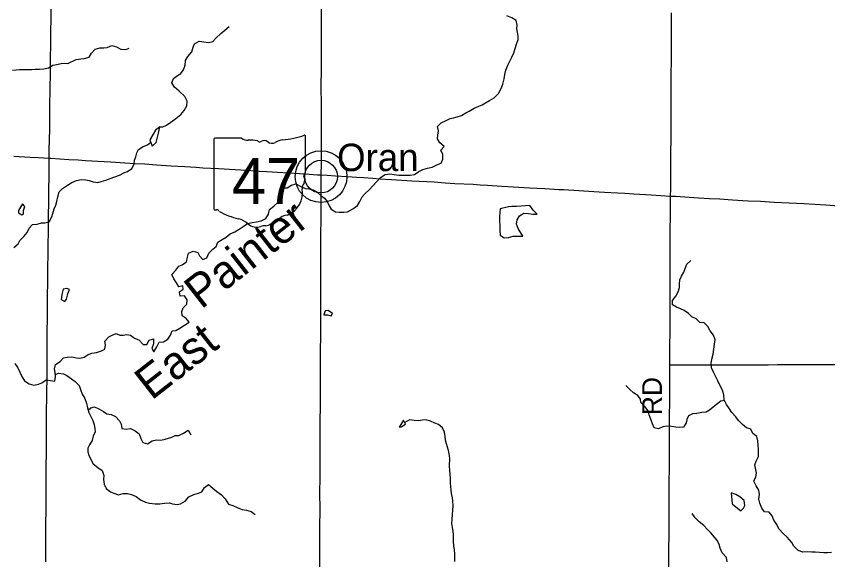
# Model space of a CAD drawing. Extents: x -87 to 2145, y -2128 to 440.
# Drawn here: x 58.4 to 120.1, y -903.5 to -862.2 of the extents above; entities that cross this region are included whole.
import ezdxf

# ---------------------------------------------------------------- set-up
doc = ezdxf.new("R2010")
doc.units = 0
for name, color, linetype in [('GM_X_County_Road', 7, 'Continuous'), ('GM_X_County_Road_Text', 7, 'Continuous'), ('GM_X_Minor_Lake', 7, 'Continuous'), ('GM_X_Minor_River', 7, 'Continuous'), ('GM_X_Minor_River_Text', 7, 'Continuous'), ('GM_X_State_Location', 7, 'Continuous'), ('GM_X_State_Route', 7, 'Continuous'), ('GM_X_State_Shield', 7, 'Continuous'), ('GM_X_Township_Road', 7, 'Continuous'), ('GM_X_Unincorporated', 7, 'Continuous'), ('GM_X_Unincorporated_Location', 7, 'Continuous'), ('GM_X_Unincorporated_Text', 7, 'Continuous')]:
    doc.layers.add(name, color=color, linetype=linetype)

msp = doc.modelspace()

# ---------------------------------------------------------------- linework, layer by layer
at = {"layer": 'GM_X_County_Road'}
for points in [[(81.617, -874.224), (81.626, -873.385), (81.629, -872.877), (81.63, -872.434), (81.631, -871.122), (81.62, -869.86), (81.621, -868.58), (81.615, -867.842), (81.621, -865.825), (81.626, -863.79), (81.63, -862.97), (81.625, -861.313)], [(108.162, -875.827), (108.171, -875.283), (108.17, -875.038), (108.173, -874.414), (108.179, -873.529), (108.179, -872.938), (108.189, -872.184), (108.192, -871.856), (108.197, -871.167), (108.2, -870.38), (108.2, -869.609), (108.206, -868.92), (108.211, -868.149), (108.212, -867.411), (108.215, -866.378), (108.218, -865.721), (108.219, -864.376), (108.225, -863.638), (108.227, -862.884), (108.226, -861.9)], [(81.5, -904.006), (81.503, -903.005), (81.507, -901.956), (81.516, -900.791), (81.522, -899.857), (81.517, -898.15), (81.52, -897.445), (81.53, -895.559), (81.535, -894.361), (81.536, -893.672), (81.538, -892.885), (81.545, -891.835), (81.543, -890.703), (81.559, -888.112), (81.571, -885.93), (81.583, -882.126), (81.588, -879.698), (81.592, -878.616), (81.595, -877.714), (81.595, -876.074), (81.606, -875.221), (81.617, -874.224)], [(108.096, -888.663), (108.097, -888.051), (108.11, -887.05), (108.115, -886.296), (108.127, -885.607), (108.13, -884.477), (108.128, -883.415), (108.13, -883.037), (108.133, -882.431), (108.133, -881.905), (108.132, -880.937), (108.132, -879.953), (108.134, -879.412), (108.138, -878.247), (108.142, -877.542), (108.15, -876.705), (108.159, -876.033), (108.162, -875.827)], [(108.008, -908.749), (108.007, -908.278), (108.011, -907.605), (108.028, -905.571), (108.034, -904.981), (108.031, -903.832), (108.029, -903.291), (108.033, -902.536), (108.038, -901.65), (108.044, -900.617), (108.05, -899.124), (108.059, -898.123), (108.059, -897.516), (108.066, -896.548), (108.069, -895.613), (108.073, -894.809), (108.074, -894.071), (108.076, -893.497), (108.084, -892.496), (108.089, -891.479), (108.09, -890.249), (108.096, -889.052), (108.096, -888.663)]]:
    msp.add_lwpolyline(points, dxfattribs=at)
at = {"layer": 'GM_X_Minor_Lake'}
msp.add_line((59.086, -876.631), (58.899, -876.427), dxfattribs=at)
for points in [[(69.337, -870.578), (69.014, -870.822), (68.579, -871.556), (68.775, -872.034)], [(68.775, -872.034), (69.056, -871.745), (69.239, -871.057), (69.337, -870.578)], [(58.899, -876.427), (58.599, -876.933), (58.596, -877.113), (58.857, -877.265)], [(58.857, -877.265), (58.975, -877.17), (58.99, -876.93), (59.086, -876.631)], [(95.214, -876.793), (95.194, -877.055), (95.157, -877.415), (95.151, -877.736), (95.184, -878.088), (95.188, -878.428), (95.211, -878.79), (95.507, -879.006), (95.848, -878.982), (96.2, -878.878), (96.94, -878.871)], [(96.94, -878.871), (96.572, -878.294), (96.438, -877.971), (96.494, -877.641), (96.68, -877.323), (97.004, -877.129), (97.364, -877.156), (97.703, -877.212), (98.014, -877.208), (97.709, -876.892), (97.466, -876.546), (97.125, -876.57), (96.804, -876.604), (96.454, -876.617), (96.093, -876.631), (95.832, -876.646), (95.214, -876.793)], [(61.99, -882.905), (61.91, -883.302), (61.842, -883.701), (62.128, -883.838)], [(62.128, -883.838), (62.263, -883.669), (62.351, -883.25), (62.477, -882.941), (62.269, -882.857), (61.99, -882.905)], [(82.474, -884.76), (82.141, -884.532), (81.911, -884.538), (81.805, -884.857)], [(81.805, -884.857), (82.085, -884.862), (82.363, -884.937), (82.474, -884.76)], [(87.541, -893.384), (87.685, -893.366), (88.019, -893.151), (87.859, -892.862)], [(87.859, -892.862), (87.541, -893.384)], [(112.765, -898.389), (112.832, -899.216), (113.495, -899.748)], [(113.495, -899.748), (113.707, -899.544), (113.801, -899.335), (113.738, -898.953), (113.433, -898.677), (113.107, -898.5), (112.765, -898.389)]]:
    msp.add_lwpolyline(points, dxfattribs=at)
at = {"layer": 'GM_X_Minor_River'}
msp.add_line((88.331, -892.821), (87.955, -893.037), dxfattribs=at)
for points in [[(96.485, -863.114), (96.491, -862.853), (96.42, -862.491), (96.084, -862.282), (95.718, -862.134)], [(69.335, -870.577), (69.582, -870.563), (69.855, -870.439), (70.19, -870.206), (70.567, -869.944), (70.934, -869.641), (71.191, -869.326), (71.4, -868.98), (71.418, -868.62), (71.236, -868.274), (70.816, -867.864), (70.473, -867.555), (70.251, -867.219), (70.378, -866.901), (70.694, -866.668), (70.948, -866.503), (71.154, -866.237), (71.272, -865.889), (71.29, -865.538), (71.478, -865.211), (71.776, -864.877), (71.884, -864.519), (71.98, -864.26), (72.345, -864.058), (72.694, -864.096), (73.053, -864.164), (73.385, -864.091), (73.611, -863.826), (73.979, -863.473), (74.275, -863.219), (74.612, -862.946)], [(73.364, -879.863), (73.618, -879.668), (73.756, -879.331), (74.081, -879.138), (74.375, -878.964), (74.681, -878.71), (75.055, -878.558), (75.38, -878.335), (75.685, -878.132), (76.01, -877.918), (76.352, -877.846), (76.704, -877.774), (77.056, -877.712), (77.39, -877.529), (77.608, -877.203), (77.676, -876.843), (78.002, -876.59), (78.35, -876.287), (78.456, -876.019), (78.472, -875.749), (78.47, -875.448), (78.756, -875.194), (79.035, -875.2), (79.36, -874.997), (79.693, -874.894), (80.068, -875.103), (80.415, -875.241), (80.674, -875.277), (81.002, -875.365), (81.309, -875.522), (81.593, -875.779), (81.848, -875.986), (82.072, -876.241), (82.224, -876.576), (82.358, -876.829), (82.683, -877.027), (82.963, -877.063), (83.333, -877.052), (83.614, -877.028), (84.009, -876.806), (84.355, -876.544), (84.552, -876.247), (84.731, -875.89), (84.937, -875.624), (85.264, -875.361), (85.562, -875.017), (85.818, -874.752), (86.126, -874.428), (86.481, -874.196), (86.813, -874.143), (87.142, -874.181), (87.501, -874.229), (87.771, -874.245), (88.031, -874.251), (88.381, -874.239), (88.702, -874.186), (89.028, -873.963), (89.342, -873.8), (89.694, -873.717), (90.046, -873.625), (90.4, -873.453), (90.733, -873.33), (90.85, -873.032), (90.839, -872.681), (90.706, -872.347), (90.953, -872.062), (90.629, -871.794), (90.446, -871.489), (90.483, -871.199), (90.531, -870.879), (90.449, -870.536), (90.715, -870.262), (91.11, -870.09), (91.413, -869.937), (91.665, -869.872), (91.936, -869.808), (92.269, -869.695), (92.594, -869.502), (92.847, -869.368), (93.222, -869.156), (93.576, -869.003), (93.829, -868.889), (94.092, -868.754), (94.407, -868.561), (94.761, -868.369), (95.089, -868.035), (95.288, -867.659), (95.406, -867.321), (95.516, -866.912), (95.564, -866.582), (95.641, -866.273), (95.8, -865.886), (95.958, -865.538), (96.084, -865.281), (96.242, -864.943), (96.34, -864.605), (96.458, -864.276), (96.566, -863.928), (96.582, -863.678), (96.529, -863.366), (96.485, -863.114)], [(58.159, -866.27), (58.44, -866.247), (58.691, -866.222), (58.951, -866.218), (59.231, -866.215), (59.611, -866.213), (59.882, -866.189), (60.202, -866.177), (60.543, -866.154), (60.885, -866.082), (61.209, -865.889), (61.491, -865.825), (61.843, -865.743), (62.093, -865.739), (62.363, -865.745), (62.99, -865.438), (63.341, -865.396), (63.602, -865.372), (63.964, -865.27), (64.152, -864.964), (64.439, -864.659), (64.781, -864.567), (65.091, -864.574), (65.352, -864.54), (65.706, -864.387), (66.043, -864.495), (66.389, -864.674), (66.759, -864.682), (67.011, -864.588)], [(58.252, -879.727), (58.579, -879.464), (58.705, -879.207), (59.002, -878.893), (59.269, -878.608), (59.407, -878.28), (59.664, -877.986), (60.035, -877.954), (60.347, -877.851), (60.607, -877.867), (60.929, -877.784), (61.148, -877.408), (61.204, -877.149), (61.312, -876.801), (61.439, -876.523), (61.526, -876.244), (61.594, -875.885), (61.693, -875.516), (61.959, -875.241), (62.335, -874.999), (62.65, -874.786), (63.004, -874.634), (63.366, -874.562), (63.725, -874.59), (63.984, -874.656), (64.272, -874.753), (64.641, -874.792), (64.893, -874.717), (65.235, -874.625), (65.579, -874.482), (65.931, -874.37), (66.284, -874.238), (66.618, -874.075), (66.891, -873.951), (67.207, -873.727), (67.385, -873.401), (67.431, -873.111), (67.527, -872.852), (67.605, -872.543), (67.731, -872.286), (68.076, -872.073), (68.409, -871.93), (68.655, -871.744)], [(58.333, -888.54), (58.555, -888.876), (58.707, -889.22), (58.849, -889.544), (59.072, -889.86), (59.417, -890.088), (59.764, -890.196), (60.116, -890.124), (60.379, -890.01), (60.714, -889.797), (61.372, -889.893), (61.43, -889.553), (61.388, -889.232), (61.344, -888.96), (61.422, -888.641), (61.768, -888.389), (62.034, -888.124), (62.296, -888.07), (62.666, -888.058), (63.015, -888.127), (63.274, -888.153), (63.606, -888.07), (63.911, -887.857), (64.173, -887.772), (64.545, -887.711), (64.908, -887.599), (65.161, -887.454), (65.209, -887.125), (65.156, -886.843), (65.464, -886.519), (65.716, -886.405), (66.04, -886.262), (66.296, -886.408), (66.557, -886.404), (66.828, -886.34), (67.107, -886.396), (67.432, -886.634), (67.749, -886.742), (68.07, -887.11), (68.361, -887.097), (68.538, -886.78), (68.871, -886.687), (68.872, -887.058), (68.744, -887.406), (68.888, -887.66), (69.117, -887.284), (69.285, -886.937), (69.626, -886.915), (69.96, -886.712), (70.148, -886.396), (70.286, -886.078), (70.566, -886.045), (70.871, -885.861), (71.227, -885.629), (71.572, -885.406), (71.358, -885.14), (71.053, -884.923), (71.021, -884.591), (71.117, -884.323), (71.394, -884.039), (71.422, -883.709), (71.209, -883.403), (70.888, -883.436), (70.836, -883.114), (71.121, -882.91), (71.097, -882.649), (70.795, -882.722), (70.612, -882.427), (70.41, -882.112), (70.268, -881.778), (70.555, -881.453), (70.782, -881.158), (71.035, -881.053), (71.37, -880.83), (71.439, -880.481), (71.516, -880.172), (71.88, -880.02), (72.227, -880.118), (72.351, -880.371), (72.615, -880.648), (72.908, -880.514), (73.066, -880.167), (73.364, -879.863)], [(114.675, -896.889), (114.614, -896.516), (114.57, -896.245), (114.666, -895.987), (114.835, -895.63), (114.843, -895.279), (114.839, -895.029), (114.815, -894.778), (114.793, -894.427), (114.711, -894.094), (114.397, -893.866), (114.255, -893.532), (113.926, -893.454), (113.612, -893.197), (113.33, -892.88), (113.116, -892.614), (112.824, -892.267), (112.63, -891.992), (112.408, -891.666), (112.226, -891.311), (112.215, -890.97), (112.122, -890.637), (111.951, -890.292), (111.75, -889.877), (111.588, -889.563), (111.416, -889.218), (111.264, -888.884), (111.252, -888.553), (111.299, -888.223), (111.388, -887.854), (111.438, -887.465), (111.497, -887.085), (111.545, -886.746), (111.423, -886.392), (111.161, -886.065), (110.998, -885.731), (110.705, -885.464), (110.385, -885.446), (110.101, -885.169), (109.785, -885.012), (109.511, -884.745), (109.186, -884.517), (108.919, -884.39), (108.602, -884.273), (108.306, -884.096), (108.314, -883.765), (108.562, -883.43), (108.74, -883.103), (108.828, -882.765), (108.824, -882.514), (108.851, -882.194), (108.988, -881.927), (109.166, -881.6), (109.262, -881.322), (109.4, -880.994), (109.706, -880.73)], [(61.408, -889.384), (61.646, -889.288), (62.035, -889.347), (62.292, -889.473), (62.627, -889.711), (62.922, -889.909), (63.204, -890.236), (63.318, -890.519), (63.449, -890.873), (63.651, -891.218), (63.773, -891.572), (63.844, -891.934), (63.946, -892.277), (64.08, -892.541), (64.262, -892.896), (64.365, -893.179), (64.417, -893.511), (64.421, -893.782), (64.274, -894.039), (64.216, -894.408), (63.998, -894.734), (63.882, -894.992), (63.875, -895.262), (63.949, -895.515), (64.111, -895.839), (64.283, -896.174), (64.627, -896.452), (64.952, -896.68), (65.083, -897.064), (65.075, -897.374), (65.127, -897.716), (65.279, -898.051), (65.603, -898.299), (65.861, -898.415), (66.208, -898.543), (66.551, -898.431), (66.881, -898.428), (67.199, -898.506), (67.545, -898.664), (67.889, -898.922), (68.245, -899.101), (68.553, -899.178), (68.993, -899.208), (69.343, -899.226), (69.694, -899.164), (70.055, -899.132), (70.313, -899.208), (70.672, -899.257), (70.923, -899.212), (71.268, -899.01), (71.556, -898.686), (71.921, -898.504), (72.283, -898.402), (72.536, -898.297), (72.733, -897.981), (73.049, -897.758), (73.382, -898.036), (73.677, -898.273), (74.031, -898.522), (74.323, -898.839), (74.564, -899.245), (74.902, -899.343), (75.228, -899.501), (75.594, -899.65), (75.933, -899.697), (76.281, -899.805), (76.596, -900.023)], [(112.258, -891.372), (111.984, -891.415), (111.637, -891.678), (111.383, -891.872), (111.127, -892.107), (110.874, -892.241), (110.522, -892.283), (110.151, -892.345), (109.83, -892.388), (109.526, -892.541), (109.39, -892.798), (109.333, -893.058), (109.146, -893.384), (108.824, -893.427), (108.565, -893.401), (108.216, -893.332), (107.847, -893.314), (107.565, -893.378), (107.241, -893.53), (106.913, -893.443), (106.791, -893.129), (106.659, -892.786), (106.537, -892.452), (106.444, -892.139), (106.192, -891.813), (105.908, -891.526), (105.874, -891.275), (105.671, -890.989), (105.346, -890.782), (105.061, -890.535), (104.769, -890.217)], [(63.892, -892.095), (64.114, -891.93), (64.376, -891.856), (64.723, -891.995), (65.058, -892.203), (65.314, -892.369), (65.643, -892.427), (65.98, -892.575), (66.282, -892.912), (66.406, -893.166), (66.468, -893.488), (66.787, -893.535), (67.128, -893.493), (67.464, -893.661), (67.779, -893.909), (67.901, -894.252), (68.053, -894.557), (68.411, -894.645), (68.756, -894.442), (69.089, -894.35), (69.428, -894.368), (69.74, -894.315), (70.002, -894.23), (70.264, -894.156), (70.517, -894.022), (70.787, -894.018), (71.151, -893.856), (71.487, -893.623), (71.698, -893.979)], [(91.775, -903.601), (91.772, -903.31), (91.769, -903.03), (91.737, -902.688), (91.693, -902.437), (91.662, -902.065), (91.668, -901.795), (91.655, -901.514), (91.604, -901.132), (91.533, -900.74), (91.552, -900.389), (91.608, -899.689), (91.636, -899.379), (91.614, -899.018), (91.58, -898.767), (91.519, -898.425), (91.485, -898.153), (91.451, -897.902), (91.427, -897.641), (91.425, -897.3), (91.403, -896.959), (91.38, -896.678), (91.358, -896.327), (91.371, -895.786), (91.357, -895.535), (91.276, -895.152), (91.202, -894.9), (91.118, -894.648), (91.055, -894.376), (91.031, -894.105), (90.969, -893.762), (90.827, -893.439), (90.513, -893.181), (90.255, -893.085), (89.919, -892.927), (89.591, -892.83), (89.28, -892.853), (89.019, -892.907), (88.67, -892.879), (88.331, -892.821)], [(120.374, -902.913), (120.093, -902.936), (119.793, -902.949), (119.483, -902.912), (119.154, -902.894), (118.903, -902.899), (118.544, -902.86), (118.203, -902.882), (117.846, -902.764), (117.514, -902.425), (117.36, -902.161), (117.02, -901.762), (116.736, -901.485), (116.385, -901.116), (116.232, -900.792), (116.01, -900.466), (115.888, -900.123), (115.654, -899.857), (115.305, -899.829), (115.082, -899.543), (114.93, -899.179), (114.868, -898.857), (114.926, -898.518), (114.874, -898.166), (114.662, -897.84), (114.48, -897.495), (114.628, -897.158), (114.675, -896.889)], [(112.453, -903.63), (112.4, -903.308), (112.069, -902.94), (111.918, -902.576), (111.844, -902.313), (111.731, -902.03), (111.507, -901.745), (111.205, -901.417), (110.951, -901.171), (110.678, -900.854), (110.325, -900.575), (110.021, -900.288), (109.8, -899.942)]]:
    msp.add_lwpolyline(points, dxfattribs=at)
at = {"layer": 'GM_X_State_Route'}
for points in [[(58.262, -872.795), (59.49, -872.867), (60.095, -872.908), (60.537, -872.929), (60.941, -872.951), (61.062, -872.958), (62.438, -873.037), (63.142, -873.084), (63.698, -873.12), (65.106, -873.205), (65.614, -873.231), (66.695, -873.298), (67.464, -873.345), (68.201, -873.39), (69.102, -873.448), (70.215, -873.521), (71.246, -873.587), (72.098, -873.638), (72.621, -873.674), (73.801, -873.732), (75.062, -873.81), (75.946, -873.866), (76.579, -873.911)], [(76.579, -873.911), (76.895, -873.934), (77.452, -873.964), (78.73, -874.031), (80.366, -874.146), (81.332, -874.208), (81.617, -874.224), (82.053, -874.248), (82.691, -874.291), (83.575, -874.354), (83.961, -874.376)], [(83.961, -874.376), (84.295, -874.395), (84.836, -874.423), (85.54, -874.472), (86.063, -874.512), (86.963, -874.573), (88.502, -874.667), (90.19, -874.757), (91.025, -874.812), (91.761, -874.863), (93.154, -874.936), (93.681, -874.969)], [(93.681, -874.969), (94.234, -875.004), (95.347, -875.077), (96.232, -875.121), (97.443, -875.192), (98.605, -875.261), (99.675, -875.319)], [(99.675, -875.319), (100.014, -875.338), (101.193, -875.409), (102.322, -875.476), (103.141, -875.525), (104.123, -875.589), (104.68, -875.62)], [(104.68, -875.62), (105.368, -875.66), (106.678, -875.743), (108.162, -875.827), (108.529, -875.848), (110.281, -875.958), (111.116, -876.008), (111.902, -876.051), (112.852, -876.108), (114.047, -876.178), (114.981, -876.219), (116.029, -876.286), (117.16, -876.34), (118.274, -876.405), (119.961, -876.503), (120.907, -876.565)]]:
    msp.add_lwpolyline(points, dxfattribs=at)
at = {"layer": 'GM_X_State_Shield'}
for p, q in [((80.414, -874.055), (80.414, -871.291)), ((73.453, -871.513), (73.453, -876.796)), ((75.561, -871.422), (73.522, -871.422)), ((80.414, -874.054), (80.414, -874.055))]:
    msp.add_line(p, q, dxfattribs=at)
for centre, radius, start, end in [((77.935, -864.219), 7.382, 275.84447, 288.90645), ((80.337, -871.28), 0.0775, 351.86209, 97.738), ((73.533, -871.502), 0.0806, 98.1301, 188.1301), ((76.046, -870.809), 0.782, 231.61951, 271.11188), ((76.305, -874.388), 2.808, 80.48669, 94.98827), ((76.943, -871.474), 0.226, 219.79206, 297.10237), ((77.274, -872.085), 0.469, 54.46668, 119.14113), ((77.88, -871.247), 0.564, 233.85621, 294.82819), ((78.876, -873.036), 1.485, 97.34618, 120.76885), ((80.396, -874.258), 0.12, 107.94398, 210.33697), ((79.633, -874.607), 0.72, 340.03296, 23.64957), ((80.332, -874.065), 0.0829, 289.60381, 7.73413), ((80.692, -875.211), 0.524, 136.8065, 186.92959), ((78.348, -875.563), 1.846, 292.30889, 8.98584), ((73.534, -876.808), 0.0814, 171.95839, 258.30661), ((73.546, -876.267), 0.621, 267.33899, 280.60386), ((73.673, -877.101), 0.224, 29.74838, 93.27175), ((76.5, -872.354), 5.331, 240.41292, 257.1985), ((79.127, -878.279), 1.011, 94.40312, 142.57675), ((74.91, -879.17), 1.668, 47.18416, 75.83597), ((76.714, -877.127), 1.058, 230.70037, 286.29184), ((77.326, -878.954), 0.87, 85.69512, 111.20995), ((77.403, -877.523), 0.564, 268.77702, 315.54927), ((77.913, -878.034), 0.159, 65.75173, 132.64842), ((77.846, -877.308), 0.597, 282.87319, 323.27711)]:
    msp.add_arc(centre, radius, start, end, dxfattribs=at)
at = {"layer": 'GM_X_Township_Road'}
for points in [[(60.941, -872.951), (60.949, -872.31), (60.955, -871.539), (60.975, -870.752), (60.994, -868.883), (61.013, -867.784), (61.03, -866.358), (61.046, -865.26), (61.056, -864.408), (61.06, -863.801), (61.1, -861.882), (61.115, -860.39), (61.121, -859.817), (61.128, -858.964), (61.14, -858.275), (61.182, -855.784), (61.213, -853.603), (61.263, -851.297), (61.31, -849.067), (61.337, -847.478), (61.355, -846.445), (61.375, -845.264), (61.398, -844.278)], [(60.672, -903.623), (60.677, -903.082), (60.684, -902.262), (60.693, -901.065), (60.699, -899.343), (60.702, -898.802), (60.705, -898.014), (60.719, -896.784), (60.731, -894.931), (60.732, -894.127), (60.742, -893.274), (60.741, -892.832), (60.744, -891.897), (60.747, -891.39), (60.756, -890.62), (60.773, -889.735), (60.781, -888.784), (60.783, -888.243), (60.79, -886.67), (60.809, -884.588), (60.82, -883.933), (60.842, -881.85), (60.848, -881.408), (60.862, -880.096), (60.884, -877.966), (60.916, -875.671), (60.922, -875.163), (60.931, -874.557), (60.939, -873.163), (60.941, -872.951)], [(108.096, -888.663), (108.206, -888.662), (108.386, -888.662), (108.764, -888.654), (109.256, -888.648), (109.879, -888.654), (110.583, -888.655), (110.993, -888.653), (111.534, -888.656), (112.059, -888.656), (112.65, -888.651), (113.142, -888.648), (113.65, -888.653), (114.011, -888.654), (114.979, -888.656), (115.57, -888.651), (116.275, -888.64), (116.767, -888.639), (117.03, -888.64), (117.145, -888.64), (117.636, -888.638), (118.03, -888.634), (118.588, -888.634), (119.408, -888.628), (121.329, -888.632)]]:
    msp.add_lwpolyline(points, dxfattribs=at)
at = {"layer": 'GM_X_Unincorporated'}
for radius in [1.964, 1.245]:
    msp.add_circle((81.598, -874.349), radius, dxfattribs=at)
at = {"layer": 'GM_X_Unincorporated_Location'}
msp.add_line((81.598, -874.349), (81.598, -874.349), dxfattribs=at)

# ---------------------------------------------------------------- texts
at = {"layer": 'GM_X_County_Road_Text'}
msp.add_text('RD', height=1.5, rotation=90, dxfattribs=at).set_placement((107.501, -892.477))
at = {"layer": 'GM_X_Minor_River_Text'}
for s, height, rotation, p in [('Painter', 2.5007, 38.07088, (72.484, -884.478)), ('East', 2.5006, 38.05956, (68.717, -891.397))]:
    msp.add_text(s, height=height, rotation=rotation, dxfattribs=at).set_placement(p)
at = {"layer": 'GM_X_State_Location'}
msp.add_text('47', height=0.005, rotation=0.00001, dxfattribs=at).set_placement((75.596, -874.869))
for s in ['s', 'r']:
    msp.add_text(s, height=0.005, dxfattribs=at).set_placement((76.855, -874.506))
at = {"layer": 'GM_X_State_Shield'}
msp.add_text('47', height=3.4805, dxfattribs=at).set_placement((74.826, -876.424))
at = {"layer": 'GM_X_Unincorporated_Text'}
msp.add_text('Oran', height=2.085, rotation=0.00001, dxfattribs=at).set_placement((82.812, -873.932))

doc.saveas('drawing.dxf')
